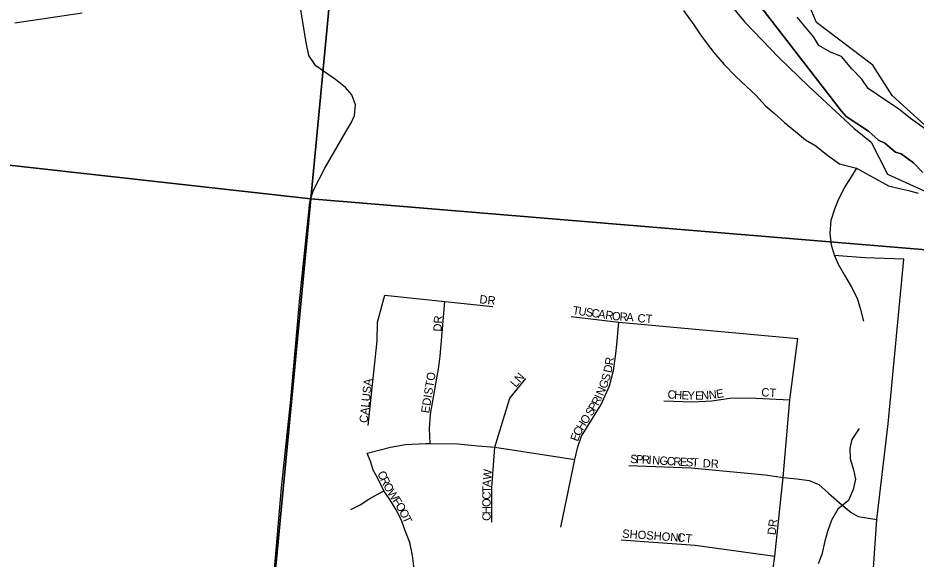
# Model space of a CAD drawing. Extents: x 1310247 to 1552180, y 377264 to 706493.
# Drawn here: x 1398452 to 1403845, y 521811 to 525062 of the extents above; entities that cross this region are included whole.
import ezdxf

# ---------------------------------------------------------------- set-up
doc = ezdxf.new("R2010")
doc.units = 0
for name, color, linetype in [('GM_X_County_Road', 7, 'Continuous'), ('GM_X_Major_River', 7, 'Continuous'), ('GM_X_Minor_River', 7, 'Continuous'), ('GM_X_Section', 7, 'Continuous'), ('GM_X_Township', 7, 'Continuous'), ('GM_X_Township_Road', 7, 'Continuous'), ('GM_X_Township_ROW', 7, 'Continuous'), ('GM_X_Township_Subdivision', 7, 'Continuous'), ('GM_X_Township_Subdivision_Text', 7, 'Continuous')]:
    doc.layers.add(name, color=color, linetype=linetype)

msp = doc.modelspace()

# ---------------------------------------------------------------- linework, layer by layer
at = {"layer": 'GM_X_County_Road'}
for points in [[(1399710.5, 518711.7), (1399746.4, 519177.7), (1399790.7, 519631.5), (1399829.5, 519998.9), (1399905.7, 520806.7), (1399922.4, 521003.8), (1399957.2, 521333.2), (1400035.4, 522239.3), (1400090.1, 522769.8), (1400145.6, 523378.5), (1400204.4, 523955.2), (1400224.4, 524023.3), (1400295.3, 524159.6), (1400420.2, 524378.1), (1400452.3, 524432.2), (1400473.7, 524476.3), (1400478.5, 524538.7), (1400457.6, 524600.6), (1400419.5, 524644), (1400358.7, 524692.8), (1400242, 524774.9), (1400198.1, 524835.4), (1400183.5, 524914.8), (1400086.4, 525507.7)], [(1398432.7, 525032.2), (1398838.6, 525093.1)]]:
    msp.add_lwpolyline(points, dxfattribs=at)
at = {"layer": 'GM_X_Major_River'}
for points in [[(1402448, 525105.5), (1402511.4, 525019.3), (1402547.8, 524966.1), (1402584.2, 524914.8), (1402630.3, 524853.2), (1402692.2, 524781.1), (1402764, 524710.7), (1402828.2, 524650.5), (1402880.6, 524598.8), (1402940.6, 524532.8), (1402995.2, 524486.9), (1403055.6, 524432.9), (1403122, 524378.7), (1403182.5, 524328.7), (1403243.4, 524292.7), (1403307.9, 524240.6), (1403386.2, 524186), (1403487.8, 524159.5)], [(1403331.1, 524855.4), (1403262.3, 524895.7), (1403231.8, 524946.8), (1403131.5, 525066.2)], [(1403670.7, 524561.1), (1403558.5, 524637.8), (1403520.2, 524693.2), (1403460.1, 524755.2), (1403398.3, 524829.3), (1403331.1, 524855.4)], [(1403922.3, 524379.9), (1403869.2, 524417.4), (1403812.2, 524457.1), (1403739.6, 524515.2), (1403670.7, 524561.1)], [(1403487.8, 524159.5), (1403680.8, 524053.6), (1403746.5, 524037.8), (1403800.3, 524024.3), (1403858, 524008.7)]]:
    msp.add_lwpolyline(points, dxfattribs=at)
at = {"layer": 'GM_X_Minor_River'}
for points in [[(1403487.8, 524159.5), (1403455.8, 524107.7), (1403413.7, 524040.8), (1403375.3, 523963.8), (1403355.6, 523912.3), (1403333.5, 523844.8), (1403327.1, 523768.8), (1403334.9, 523698.4), (1403353.1, 523639.7), (1403377.3, 523582.8), (1403415.3, 523517.4), (1403455.2, 523448), (1403491.1, 523378.8), (1403512.9, 523309.9), (1403530.8, 523241.2)], [(1403504.6, 522596.4), (1403460.5, 522529.6), (1403448.8, 522477.9), (1403450.8, 522413.7), (1403470.7, 522346.9), (1403481, 522290.4), (1403467, 522228.7), (1403439, 522163.4), (1403375.3, 522111.3), (1403337.1, 522044.3), (1403313, 521976.9), (1403297.2, 521919.3), (1403280.7, 521839.6), (1403256.8, 521782.2)]]:
    msp.add_lwpolyline(points, dxfattribs=at)
at = {"layer": 'GM_X_Section'}
for points in [[(1394632.2, 524597.9), (1394515.4, 525784.6), (1394762, 526163), (1394942.5, 526530.9), (1394994.2, 526609.8), (1395048.2, 526782.5), (1395253.1, 527081.9), (1395499.4, 527446.2), (1395844.6, 528022.4), (1395961, 528301.7), (1396143.5, 528763.6), (1396402.2, 528967.7), (1396589.9, 529125.4), (1396689.5, 529197.1), (1397322, 529394.7), (1397692.4, 529500.2), (1397877.8, 529560), (1398019, 529524.7), (1398133.1, 529526.2), (1398389.7, 529554.3), (1398873.5, 529543.2), (1400660.7, 528718.3), (1400210.2, 523974.4)], [(1400822.5, 529320.7), (1404882.7, 529252.8), (1404855.5, 523981.3), (1404604.2, 524056.7), (1404321.4, 524164.5), (1403984.6, 524339.6), (1403701.7, 524595.6), (1403586.6, 524777.3), (1403248.5, 525035), (1403011.3, 525592.4), (1402982.5, 526259.1), (1403005, 526890.6), (1403014.9, 527676.4), (1402881, 528207.5), (1402531, 528465.5), (1401909.4, 528833.8), (1401474.5, 529059.7), (1401112.9, 529164)], [(1400210.2, 523974.4), (1405478, 523537.9), (1405004.4, 518248.1), (1399715, 518763.5)]]:
    msp.add_lwpolyline(points, close=True, dxfattribs=at)
for points in [[(1405478, 523537.9), (1400210.2, 523974.4), (1400660.7, 528718.3)], [(1402730.9, 525140.8), (1402816.5, 525036.9), (1403021.7, 524824.2), (1403199.7, 524652.1), (1403472, 524399.9), (1403576.6, 524315.5), (1403674.8, 524124.1), (1404119.3, 523922)], [(1394632.2, 524597.9), (1400210.2, 523974.4), (1399715, 518763.5), (1394077.9, 519336.3)]]:
    msp.add_lwpolyline(points, dxfattribs=at)
at = {"layer": 'GM_X_Township'}
for points in [[(1403885.3, 524132.4), (1403829.9, 524192), (1403755.6, 524244.6), (1403722.8, 524255.8), (1403658.9, 524310.3), (1403619.1, 524327.9), (1403560.7, 524381.1), (1403426.1, 524470.1), (1403397.7, 524500.7), (1402652.3, 525466.3)], [(1402652.3, 525466.3), (1403397.7, 524500.7), (1403426.1, 524470.1), (1403560.7, 524381.1), (1403619.1, 524327.9), (1403658.9, 524310.3), (1403722.8, 524255.8), (1403755.6, 524244.6), (1403829.9, 524192), (1403885.3, 524132.4)]]:
    msp.add_lwpolyline(points, dxfattribs=at)
at = {"layer": 'GM_X_Township_Road'}
msp.add_lwpolyline([(1403446.8, 520258.1), (1403472.4, 520620.2), (1403587.9, 521728.2), (1403610.3, 522049.2), (1403678.6, 522624.4), (1403771.6, 523612.2)], dxfattribs=at)
at = {"layer": 'GM_X_Township_ROW'}
msp.add_lwpolyline([(1403771.6, 523612.2), (1403537.3, 523619.9), (1403353.3, 523633.9)], dxfattribs=at)
at = {"layer": 'GM_X_Township_Subdivision'}
for points in [[(1400556, 522612.9), (1400609.5, 523122.1), (1400611.9, 523233.7), (1400655.4, 523395.9), (1401016.4, 523358), (1401304.8, 523327.7)], [(1400926.9, 522505), (1400923.8, 522592.8), (1400929.9, 522681.4), (1400979.6, 522965.7), (1400987.3, 523030.5), (1401016.4, 523358)], [(1401774, 523269.2), (1402060.1, 523234.4), (1403135.3, 523136.1)], [(1401711.9, 522003.8), (1401796.7, 522409.1), (1401815.2, 522484.9), (1401836.4, 522550.1), (1401954.4, 522740.4), (1402003.8, 522851.4), (1402029.3, 522944.8), (1402042.5, 523044.4), (1402048.7, 523099.8), (1402060.1, 523234.4)], [(1402988.2, 521756.7), (1402997, 521828.1), (1403047.9, 522300.7), (1403087, 522767.4), (1403135.3, 523136.1)], [(1401298.3, 522032.5), (1401298.7, 522242.2), (1401315.6, 522483.6), (1401405.6, 522776.8), (1401501.9, 522895.1)], [(1402331.8, 522760.9), (1402503.8, 522756.5), (1402619.2, 522760.9), (1402726.9, 522777.4), (1402843.4, 522780.7), (1403087, 522767.4)], [(1400691.4, 521097.2), (1400810, 521528.6), (1400831.6, 521637.1), (1400838.3, 521705.6), (1400822.3, 521832.2), (1400805.8, 521910.7), (1400775.9, 521986), (1400756, 522045.7), (1400723.8, 522106.6), (1400685.1, 522168.6), (1400649.7, 522220.6), (1400608.7, 522303.6), (1400584.4, 522345.6), (1400571.1, 522394.3), (1400549, 522447.5), (1400690.2, 522484.2), (1400780.3, 522499.7), (1400901.5, 522505.3), (1400926.9, 522505), (1401093.4, 522503.3), (1401213.8, 522491), (1401315.6, 522483.6), (1401796.7, 522409.1)], [(1402120.9, 522374), (1402495, 522358.6), (1402939.6, 522317.6), (1403047.9, 522300.7), (1403130.4, 522294.2), (1403204.1, 522284.1), (1403260.7, 522259.3), (1403320.4, 522206.6), (1403384.7, 522151.5), (1403456.1, 522090.3), (1403497.2, 522067), (1403610.3, 522049.2)], [(1400451.6, 522109.9), (1400506.9, 522137.6), (1400564.5, 522175.2), (1400649.7, 522220.6)], [(1402074.6, 521925.9), (1402518.6, 521894.8), (1402997, 521828.1)]]:
    msp.add_lwpolyline(points, dxfattribs=at)

# ---------------------------------------------------------------- texts
at = {"layer": 'GM_X_Township_Subdivision_Text'}
for s, rotation, p in [('DR', 353.9826, (1401221.8, 523348.2)), ('T', 352.0244, (1401780.9, 523282.2)), ('U', 352.0183, (1401815.8, 523277.3)), ('S', 352.0202, (1401859.3, 523271.2)), ('C', 352.009, (1401894.2, 523266.3)), ('A', 352.0218, (1401933.4, 523260.8)), ('DR', 86.989, (1400995.8, 523176.5)), ('R', 352.0295, (1401977, 523254.7)), ('O', 352.6781, (1402016.8, 523249.1)), ('R', 356.2657, (1402063.9, 523243.2)), ('A', 357.1106, (1402104.2, 523240.6)), ('CT', 356.8219, (1402171.7, 523233.9)), ('R', 82.1807, (1402025, 522973.3)), ('EDISTO', 80.728, (1400921.1, 522684.8)), ('LN', 49.4006, (1401442.4, 522839)), ('D', 78.5363, (1402015.7, 522926.8)), ('CALUSA', 83.8839, (1400551.4, 522627.1)), ('G', 69.5706, (1401984.8, 522830.8)), ('S', 74.1295, (1402001.5, 522876.1)), ('N', 66.4357, (1401966.1, 522787.7)), ('C', 356.7683, (1402352.1, 522776.3)), ('H', 356.784, (1402391.7, 522774)), ('N', 6.5799, (1402603.2, 522771.6)), ('E', 9.3556, (1402649.5, 522777)), ('CT', 356.8219, (1402915.3, 522789.4)), ('R', 62.0438, (1401936.8, 522728.8)), ('I', 66.1135, (1401957, 522767.3)), ('E', 356.7747, (1402435.6, 522771.6)), ('Y', 358.3996, (1402472.3, 522769.5)), ('E', 1.7956, (1402519.5, 522768.3)), ('N', 2.3942, (1402555.3, 522769.4)), ('S', 57.9493, (1401897.5, 522665.7)), ('P', 57.9396, (1401916.1, 522695.6)), ('O', 57.9436, (1401867.1, 522617.3)), ('H', 58.1197, (1401843.9, 522579.9)), ('E', 69.9492, (1401814.5, 522514.3)), ('C', 62.2183, (1401825.9, 522545.7)), ('S', 356.6103, (1402127.7, 522389.1)), ('P', 356.6103, (1402162.9, 522387)), ('R', 356.5979, (1402198, 522384.9)), ('I', 356.6263, (1402237.6, 522382.5)), ('N', 356.6104, (1402259.5, 522381.2)), ('G', 356.6104, (1402303.5, 522378.6)), ('C', 356.5979, (1402347.4, 522376)), ('R', 356.629, (1402386.9, 522373.7)), ('E', 356.6103, (1402426.5, 522371.3)), ('S', 357.2393, (1402462.2, 522369.2)), ('T', 359.3928, (1402499.4, 522367.5)), ('DR', 356.9887, (1402563.3, 522362.6)), ('C', 295.6638, (1400608.9, 522326.5)), ('W', 85.4388, (1401294, 522286.1)), ('R', 295.6528, (1400626, 522290.8)), ('A', 86.271, (1401291.1, 522242.4)), ('O', 298.2613, (1400644.3, 522252.9)), ('W', 302.7603, (1400667.3, 522210.4)), ('T', 89.2077, (1401290.7, 522207.9)), ('F', 302.7352, (1400698.3, 522162.3)), ('C', 89.9636, (1401290.6, 522168.4)), ('O', 300.6152, (1400717, 522133.2)), ('O', 89.9672, (1401290.6, 522124.5)), ('H', 89.9703, (1401290.6, 522080.5)), ('O', 296.8388, (1400739, 522096.1)), ('T', 295.1597, (1400758.7, 522057.1)), ('C', 89.9636, (1401290.6, 522040.8)), ('DR', 83.9946, (1403002.2, 521953.8)), ('SHOSHONI', 355.9135, (1402079.4, 521940.3)), ('CT', 353.6638, (1402409.8, 521918.2))]:
    msp.add_text(s, height=50, rotation=rotation, dxfattribs=at).set_placement(p)

doc.saveas('drawing.dxf')
